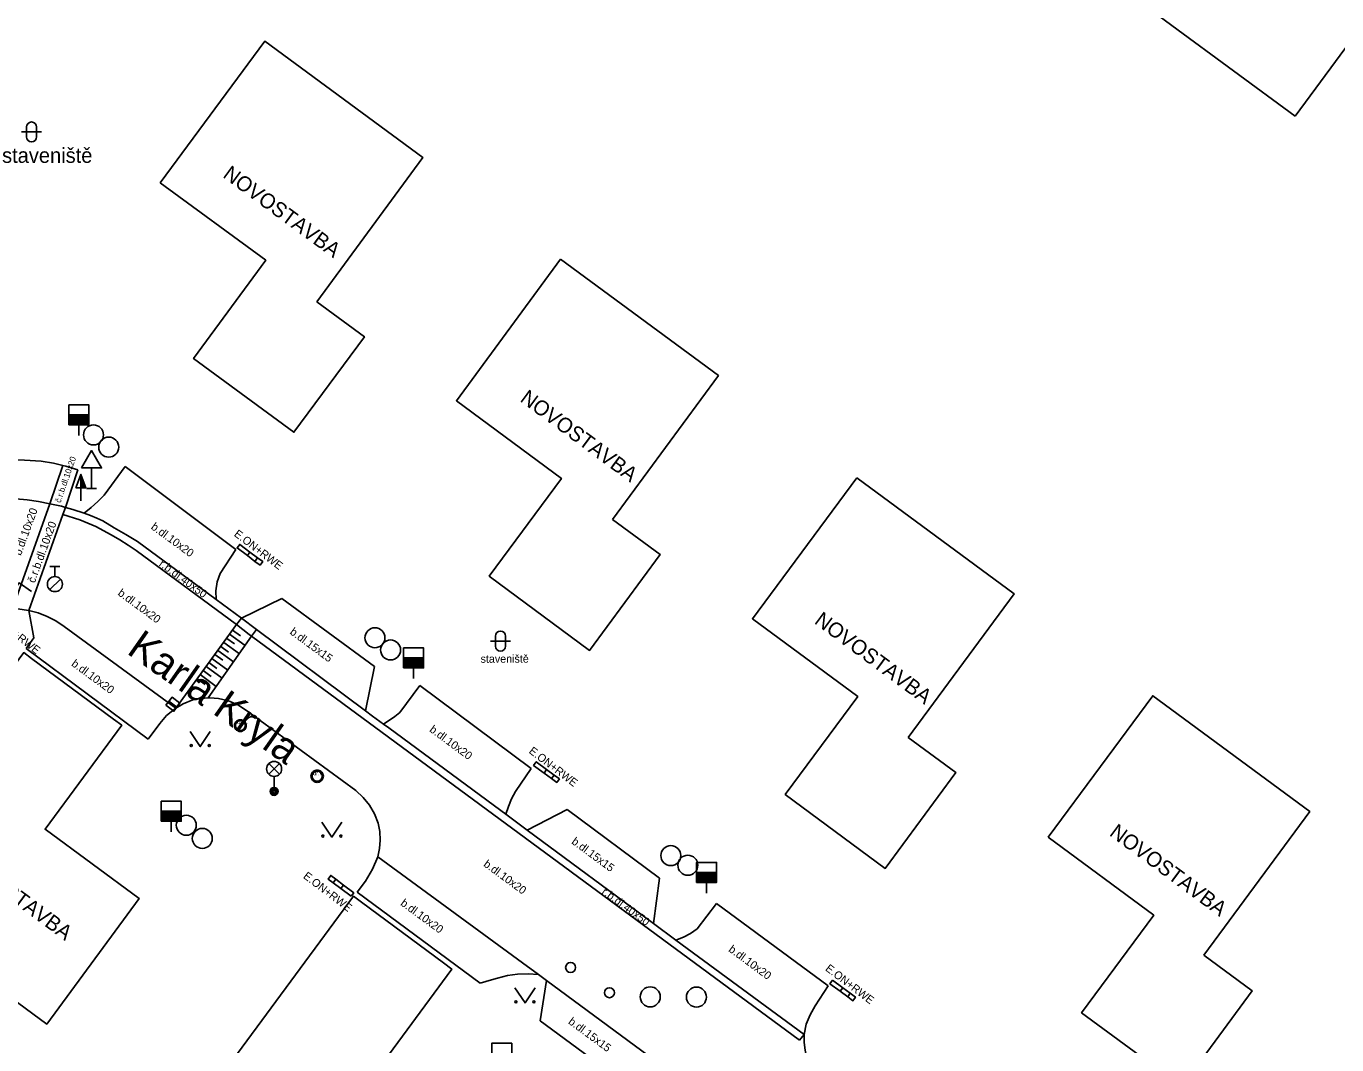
# Model space of a CAD drawing. Extents: x -598233 to -596890, y -1157848 to -1156431.
# Drawn here: x -597653.4 to -597587.9, y -1156833.9 to -1156783 of the extents above; entities that cross this region are included whole.
import ezdxf

# ---------------------------------------------------------------- set-up
doc = ezdxf.new("R2010")
doc.units = 0
for name, color, linetype in [('Level 10', 7, 'Continuous'), ('Level 11', 7, 'Continuous'), ('Level 14', 7, 'Continuous'), ('Level 15', 7, 'Continuous'), ('Level 24', 7, 'Continuous'), ('Level 25', 7, 'Continuous'), ('Level 27', 7, 'Continuous'), ('Level 28', 7, 'Continuous'), ('Level 31', 7, 'Continuous'), ('Level 33', 7, 'Continuous'), ('Level 34', 7, 'Continuous'), ('Level 36', 7, 'Continuous'), ('Level 40', 7, 'Continuous'), ('Level 41', 7, 'Continuous'), ('Level 42', 7, 'Continuous'), ('Level 5', 7, 'Continuous'), ('Level 50', 7, 'Continuous'), ('Level 6', 7, 'Continuous')]:
    doc.layers.add(name, color=color, linetype=linetype)

msp = doc.modelspace()

# ---------------------------------------------------------------- linework, layer by layer
at = {"layer": 'Level 10'}
for points in [[(-597653.96, -1156806.64), (-597653.39, -1156806.69), (-597652.83, -1156806.77), (-597652.27, -1156806.88)], [(-597652.27, -1156806.88), (-597651.68, -1156807), (-597651.48, -1156807.06), (-597651.11, -1156807.16), (-597650.54, -1156807.35)], [(-597650.54, -1156807.35), (-597650.23, -1156807.47)], [(-597650.23, -1156807.47), (-597649.92, -1156807.6), (-597649.62, -1156807.74)], [(-597649.62, -1156807.74), (-597649.04, -1156808.08)], [(-597649.04, -1156808.08), (-597648.46, -1156808.42), (-597647.88, -1156808.76)], [(-597647.88, -1156808.76), (-597643.95, -1156811.67)], [(-597642.69, -1156812.6), (-597643.95, -1156811.67)], [(-597642.69, -1156812.6), (-597640.66, -1156811.61)], [(-597640.66, -1156811.61), (-597636.03, -1156815.02)], [(-597655.57, -1156812.29), (-597655.01, -1156812.18), (-597654.7, -1156812.16), (-597654.45, -1156812.14), (-597654.3, -1156812.14), (-597654.13, -1156812.14), (-597653.88, -1156812.14), (-597653.32, -1156812.21)], [(-597653.32, -1156812.21), (-597652.85, -1156812.33), (-597652.39, -1156812.51), (-597651.96, -1156812.74), (-597651.55, -1156813.01)], [(-597651.55, -1156813.01), (-597645.97, -1156817.1)], [(-597636.03, -1156815.02), (-597636.49, -1156817.24)], [(-597645.11, -1156816.69), (-597644.69, -1156816.61), (-597644.35, -1156816.59), (-597644.26, -1156816.58), (-597643.83, -1156816.61)], [(-597643.83, -1156816.61), (-597643.34, -1156816.74), (-597642.87, -1156816.94), (-597642.44, -1156817.21)], [(-597645.59, -1156816.88), (-597645.97, -1156817.1)], [(-597645.11, -1156816.69), (-597645.59, -1156816.88)], [(-597636.96, -1156821.22), (-597642.44, -1156817.21)], [(-597636.14, -1156817.5), (-597636.49, -1156817.24)], [(-597636.14, -1156817.5), (-597635.58, -1156817.89), (-597635.31, -1156818.08)], [(-597635.31, -1156818.08), (-597629.71, -1156822.21)], [(-597636.96, -1156821.22), (-597636.6, -1156821.56), (-597636.29, -1156821.95), (-597636.03, -1156822.38), (-597635.85, -1156822.84)], [(-597629.71, -1156822.21), (-597629.46, -1156822.4), (-597628.41, -1156823.19)], [(-597628.41, -1156823.19), (-597626.4, -1156822.17)], [(-597626.4, -1156822.17), (-597621.78, -1156825.59)], [(-597635.85, -1156822.84), (-597635.77, -1156823.26), (-597635.75, -1156823.69), (-597635.78, -1156824.11), (-597635.86, -1156824.53)], [(-597628.64, -1156829.83), (-597635.86, -1156824.53)], [(-597621.78, -1156825.59), (-597622.08, -1156827.86)], [(-597622.08, -1156827.86), (-597620.97, -1156828.69)], [(-597620.97, -1156828.69), (-597614.55, -1156833.41)], [(-597627.43, -1156830.71), (-597627.84, -1156830.41), (-597628.64, -1156829.83)], [(-597627.43, -1156830.71), (-597627.76, -1156832.72)], [(-597627.76, -1156832.72), (-597623.14, -1156836.12)], [(-597614.27, -1156834.96), (-597614.42, -1156834.59), (-597614.51, -1156834.2), (-597614.56, -1156833.81), (-597614.55, -1156833.41)]]:
    msp.add_lwpolyline(points, dxfattribs=at)
at = {"layer": 'Level 11'}
for points in [[(-597655.2, -1156804.7), (-597654.37, -1156804.69), (-597653.53, -1156804.71), (-597652.7, -1156804.76)], [(-597652.7, -1156804.76), (-597652.08, -1156804.86), (-597651.62, -1156804.97), (-597651.47, -1156805), (-597650.87, -1156805.19)], [(-597652.27, -1156806.88), (-597651.62, -1156804.97)], [(-597650.87, -1156805.19), (-597651.48, -1156807.06)], [(-597648.5, -1156805.02), (-597649.55, -1156806.45)], [(-597642.96, -1156809.17), (-597648.5, -1156805.02)], [(-597649.55, -1156806.45), (-597649.87, -1156806.77), (-597650.2, -1156807.07), (-597650.54, -1156807.35)], [(-597654.13, -1156812.14), (-597652.27, -1156806.88)], [(-597651.61, -1156807.42), (-597653.32, -1156812.21)], [(-597651.48, -1156807.06), (-597651.61, -1156807.42)], [(-597651.61, -1156807.42), (-597650.77, -1156807.68), (-597649.96, -1156808.02)], [(-597649.19, -1156808.44), (-597649.96, -1156808.02)], [(-597649.19, -1156808.44), (-597648.77, -1156808.69), (-597648.35, -1156808.95), (-597647.94, -1156809.22)], [(-597642.93, -1156812.92), (-597647.94, -1156809.22)], [(-597643.75, -1156810.37), (-597642.96, -1156809.17)], [(-597643.95, -1156811.67), (-597643.96, -1156811.23), (-597643.89, -1156810.79), (-597643.75, -1156810.37)], [(-597653.06, -1156813.59), (-597653.32, -1156812.21)], [(-597636.49, -1156817.24), (-597641.94, -1156813.16), (-597642.69, -1156812.6)], [(-597642.3, -1156813.41), (-597642.93, -1156812.92)], [(-597642.18, -1156813.5), (-597641.94, -1156813.16)], [(-597653.44, -1156814.12), (-597653.06, -1156813.59)], [(-597644.35, -1156816.59), (-597642.18, -1156813.5)], [(-597642.18, -1156813.5), (-597642.3, -1156813.41)], [(-597614.79, -1156833.7), (-597642.18, -1156813.5)], [(-597653.44, -1156814.12), (-597647.34, -1156818.65)], [(-597634.76, -1156817.31), (-597633.77, -1156815.96)], [(-597633.77, -1156815.96), (-597628.2, -1156820.12)], [(-597646.77, -1156817.86), (-597646.43, -1156817.47), (-597645.97, -1156817.1)], [(-597647.34, -1156818.65), (-597646.77, -1156817.86)], [(-597642.4485, -1156817.97), (-597642.4529, -1156817.9194), (-597642.4661, -1156817.8703), (-597642.4876, -1156817.8242), (-597642.5167, -1156817.7826), (-597642.5526, -1156817.7467), (-597642.5942, -1156817.7176), (-597642.6403, -1156817.6961), (-597642.6894, -1156817.6829), (-597642.74, -1156817.6785), (-597642.7906, -1156817.6829), (-597642.8397, -1156817.6961), (-597642.8857, -1156817.7176), (-597642.9274, -1156817.7467), (-597642.9633, -1156817.7826), (-597642.9924, -1156817.8242), (-597643.0139, -1156817.8703), (-597643.0271, -1156817.9194), (-597643.0315, -1156817.97), (-597643.0271, -1156818.0206), (-597643.0139, -1156818.0697), (-597642.9924, -1156818.1157), (-597642.9633, -1156818.1574), (-597642.9274, -1156818.1933), (-597642.8857, -1156818.2224), (-597642.8397, -1156818.2439), (-597642.7906, -1156818.2571), (-597642.74, -1156818.2615), (-597642.6894, -1156818.2571), (-597642.6403, -1156818.2439), (-597642.5942, -1156818.2224), (-597642.5526, -1156818.1933), (-597642.5167, -1156818.1574), (-597642.4876, -1156818.1157), (-597642.4661, -1156818.0697), (-597642.4529, -1156818.0206), (-597642.4485, -1156817.97)], [(-597634.76, -1156817.31), (-597635.02, -1156817.52), (-597635.58, -1156817.89)], [(-597638.5911, -1156820.5), (-597638.5958, -1156820.4464), (-597638.6097, -1156820.3943), (-597638.6325, -1156820.3455), (-597638.6634, -1156820.3014), (-597638.7014, -1156820.2634), (-597638.7455, -1156820.2325), (-597638.7943, -1156820.2097), (-597638.8464, -1156820.1958), (-597638.9, -1156820.1911), (-597638.9536, -1156820.1958), (-597639.0057, -1156820.2097), (-597639.0544, -1156820.2325), (-597639.0986, -1156820.2634), (-597639.1366, -1156820.3014), (-597639.1675, -1156820.3455), (-597639.1903, -1156820.3943), (-597639.2042, -1156820.4464), (-597639.2089, -1156820.5), (-597639.2042, -1156820.5536), (-597639.1903, -1156820.6057), (-597639.1675, -1156820.6544), (-597639.1366, -1156820.6986), (-597639.0986, -1156820.7366), (-597639.0544, -1156820.7675), (-597639.0057, -1156820.7903), (-597638.9536, -1156820.8042), (-597638.9, -1156820.8089), (-597638.8464, -1156820.8042), (-597638.7943, -1156820.7903), (-597638.7455, -1156820.7675), (-597638.7014, -1156820.7366), (-597638.6634, -1156820.6986), (-597638.6325, -1156820.6544), (-597638.6097, -1156820.6057), (-597638.5958, -1156820.5536), (-597638.5911, -1156820.5)], [(-597628.2, -1156820.12), (-597628.99, -1156821.27)], [(-597629.46, -1156822.4), (-597629.34, -1156822.01), (-597629.18, -1156821.63), (-597628.99, -1156821.27)], [(-597622.08, -1156827.86), (-597628.41, -1156823.19)], [(-597635.86, -1156824.53), (-597636.14, -1156825.15), (-597636.49, -1156825.74), (-597636.9, -1156826.29)], [(-597636.9, -1156826.29), (-597630.75, -1156830.85)], [(-597618.94, -1156826.87), (-597619.91, -1156828.13)], [(-597613.35, -1156830.97), (-597618.94, -1156826.87)], [(-597619.91, -1156828.13), (-597620.24, -1156828.36), (-597620.59, -1156828.55), (-597620.97, -1156828.69)], [(-597629.89, -1156830.59), (-597629.39, -1156830.46), (-597628.88, -1156830.39), (-597628.36, -1156830.37)], [(-597628.36, -1156830.37), (-597627.84, -1156830.41)], [(-597630.75, -1156830.85), (-597630.47, -1156830.76), (-597630.18, -1156830.67), (-597629.89, -1156830.59)], [(-597621.34, -1156835.21), (-597627.43, -1156830.71)], [(-597614, -1156831.98), (-597613.35, -1156830.97)], [(-597614.55, -1156833.41), (-597614.45, -1156832.9), (-597614.26, -1156832.42), (-597614, -1156831.98)], [(-597614.79, -1156833.7), (-597614.55, -1156833.41)]]:
    msp.add_lwpolyline(points, dxfattribs=at)
at = {"layer": 'Level 14'}
for points in [[(-597642.93, -1156812.92), (-597642.69, -1156812.6)], [(-597645.97, -1156817.1), (-597642.93, -1156812.92)]]:
    msp.add_lwpolyline(points, dxfattribs=at)
at = {"layer": 'Level 15'}
for points in [[(-597642.74, -1156813.48), (-597643.13, -1156813.2)], [(-597643.33, -1156814.3), (-597643.72, -1156814.01)], [(-597642.79, -1156814.38), (-597643.57, -1156813.81)], [(-597643.03, -1156813.89), (-597643.42, -1156813.61)], [(-597642.5, -1156813.97), (-597643.28, -1156813.4)], [(-597643.37, -1156815.2), (-597644.16, -1156814.62)], [(-597643.62, -1156814.7), (-597644.01, -1156814.41)], [(-597643.08, -1156814.79), (-597643.87, -1156814.21)], [(-597644.2, -1156815.52), (-597644.6, -1156815.22)], [(-597643.65, -1156815.6), (-597644.45, -1156815.02)], [(-597643.91, -1156815.11), (-597644.31, -1156814.82)], [(-597644.49, -1156815.92), (-597644.9, -1156815.63)], [(-597643.94, -1156816.01), (-597644.75, -1156815.42)]]:
    msp.add_lwpolyline(points, dxfattribs=at)
at = {"layer": 'Level 24'}
for points in [[(-597642.26, -1156809.3), (-597642.39, -1156809.47), (-597642.9, -1156809.09), (-597642.77, -1156808.91), (-597642.26, -1156809.3)], [(-597642.26, -1156809.3), (-597641.88, -1156809.58), (-597642.01, -1156809.76), (-597642.39, -1156809.47)], [(-597641.88, -1156809.58), (-597641.62, -1156809.77), (-597641.75, -1156809.95), (-597642.01, -1156809.76)], [(-597627.56, -1156820.34), (-597628.08, -1156819.96), (-597627.95, -1156819.78), (-597627.43, -1156820.16), (-597627.56, -1156820.34)], [(-597627.18, -1156820.62), (-597627.56, -1156820.34)], [(-597627.05, -1156820.44), (-597627.43, -1156820.16)], [(-597626.79, -1156820.63), (-597626.92, -1156820.81), (-597627.18, -1156820.62), (-597627.05, -1156820.44), (-597626.79, -1156820.63)], [(-597637.97, -1156825.65), (-597638.22, -1156825.46), (-597638.35, -1156825.64), (-597638.1, -1156825.83)], [(-597638.1, -1156825.83), (-597637.97, -1156825.65), (-597637.58, -1156825.94), (-597637.72, -1156826.12), (-597638.1, -1156825.83)], [(-597637.2, -1156826.5), (-597637.72, -1156826.12), (-597637.58, -1156825.94), (-597637.07, -1156826.33), (-597637.2, -1156826.5)], [(-597613.14, -1156830.69), (-597612.63, -1156831.07), (-597612.76, -1156831.25), (-597613.27, -1156830.87), (-597613.14, -1156830.69)], [(-597612.25, -1156831.35), (-597612.38, -1156831.53), (-597612.76, -1156831.25)], [(-597612.63, -1156831.07), (-597612.25, -1156831.35)], [(-597612.25, -1156831.35), (-597611.99, -1156831.54), (-597612.12, -1156831.72), (-597612.38, -1156831.53)]]:
    msp.add_lwpolyline(points, dxfattribs=at)
at = {"layer": 'Level 25'}
for p, q in [((-597650.962, -1156806.088), (-597650.71, -1156805.414)), ((-597650.71, -1156806.088), (-597650.962, -1156806.088)), ((-597650.71, -1156806.74), (-597650.71, -1156806.09))]:
    msp.add_line(p, q, dxfattribs=at)
for points in [[(-597650.46, -1156806.09), (-597650.71, -1156806.09), (-597650.71, -1156805.414), (-597650.71, -1156805.414)], [(-597650.517, -1156806.05), (-597650.67, -1156806.05), (-597650.67, -1156805.637)], [(-597650.575, -1156806.01), (-597650.63, -1156806.01), (-597650.63, -1156805.861)]]:
    msp.add_lwpolyline(points, close=True, dxfattribs=at)
at = {"layer": 'Level 27'}
msp.add_line((-597646.3083, -1156816.7477), (-597645.9117, -1156817.0523), dxfattribs=at)
msp.add_lwpolyline([(-597646.4606, -1156816.9459), (-597646.0641, -1156817.2506), (-597645.7594, -1156816.8541), (-597646.1559, -1156816.5494)], close=True, dxfattribs=at)
for centre in [(-597650.08, -1156803.44), (-597649.32, -1156804.05), (-597636.01, -1156813.58), (-597635.23, -1156814.19), (-597645.44, -1156822.95), (-597644.64, -1156823.61), (-597621.22, -1156824.47), (-597620.37, -1156824.95), (-597622.25, -1156831.53), (-597619.94, -1156831.54)]:
    msp.add_circle(centre, 0.5, dxfattribs=at)
at = {"layer": 'Level 28'}
for p, q in [((-597651.31, -1156802.44), (-597650.31, -1156802.44)), ((-597651.31, -1156802.49), (-597650.31, -1156802.49)), ((-597651.31, -1156802.54), (-597650.31, -1156802.54)), ((-597651.31, -1156802.59), (-597650.31, -1156802.59)), ((-597651.31, -1156802.64), (-597650.31, -1156802.64)), ((-597651.31, -1156802.69), (-597650.31, -1156802.69)), ((-597651.31, -1156802.74), (-597650.31, -1156802.74)), ((-597651.31, -1156802.79), (-597650.31, -1156802.79)), ((-597651.31, -1156802.84), (-597650.31, -1156802.84)), ((-597651.31, -1156802.89), (-597650.31, -1156802.89)), ((-597650.81, -1156802.94), (-597650.81, -1156803.47)), ((-597652.26, -1156810.025), (-597651.76, -1156810.025)), ((-597652.01, -1156810.525), (-597652.01, -1156810.025)), ((-597652.268, -1156811.172), (-597651.738, -1156810.642)), ((-597634.58, -1156814.59), (-597633.58, -1156814.59)), ((-597634.58, -1156814.64), (-597633.58, -1156814.64)), ((-597634.58, -1156814.69), (-597633.58, -1156814.69)), ((-597634.58, -1156814.74), (-597633.58, -1156814.74)), ((-597634.58, -1156814.79), (-597633.58, -1156814.79)), ((-597634.58, -1156814.84), (-597633.58, -1156814.84)), ((-597634.58, -1156814.89), (-597633.58, -1156814.89)), ((-597634.58, -1156814.94), (-597633.58, -1156814.94)), ((-597634.58, -1156814.99), (-597633.58, -1156814.99)), ((-597634.58, -1156815.04), (-597633.58, -1156815.04)), ((-597634.08, -1156815.09), (-597634.08, -1156815.62)), ((-597646.69, -1156822.25), (-597645.69, -1156822.25)), ((-597646.69, -1156822.3), (-597645.69, -1156822.3)), ((-597646.69, -1156822.35), (-597645.69, -1156822.35)), ((-597646.69, -1156822.4), (-597645.69, -1156822.4)), ((-597646.69, -1156822.45), (-597645.69, -1156822.45)), ((-597646.69, -1156822.5), (-597645.69, -1156822.5)), ((-597646.69, -1156822.55), (-597645.69, -1156822.55)), ((-597646.69, -1156822.6), (-597645.69, -1156822.6)), ((-597646.69, -1156822.65), (-597645.69, -1156822.65)), ((-597646.69, -1156822.7), (-597645.69, -1156822.7)), ((-597646.19, -1156822.75), (-597646.19, -1156823.28)), ((-597619.93, -1156825.31), (-597618.93, -1156825.31)), ((-597619.93, -1156825.36), (-597618.93, -1156825.36)), ((-597619.93, -1156825.41), (-597618.93, -1156825.41)), ((-597619.93, -1156825.46), (-597618.93, -1156825.46)), ((-597619.93, -1156825.51), (-597618.93, -1156825.51)), ((-597619.93, -1156825.56), (-597618.93, -1156825.56)), ((-597619.93, -1156825.61), (-597618.93, -1156825.61)), ((-597619.93, -1156825.66), (-597618.93, -1156825.66)), ((-597619.93, -1156825.71), (-597618.93, -1156825.71)), ((-597619.93, -1156825.76), (-597618.93, -1156825.76)), ((-597619.43, -1156825.81), (-597619.43, -1156826.34))]:
    msp.add_line(p, q, dxfattribs=at)
for points in [[(-597651.31, -1156802.94), (-597650.31, -1156802.94), (-597650.31, -1156801.94), (-597651.31, -1156801.94)], [(-597634.58, -1156815.09), (-597633.58, -1156815.09), (-597633.58, -1156814.09), (-597634.58, -1156814.09)], [(-597646.69, -1156822.75), (-597645.69, -1156822.75), (-597645.69, -1156821.75), (-597646.69, -1156821.75)], [(-597619.93, -1156825.81), (-597618.93, -1156825.81), (-597618.93, -1156824.81), (-597619.93, -1156824.81)], [(-597630.17, -1156834.85), (-597629.17, -1156834.85), (-597629.17, -1156833.85), (-597630.17, -1156833.85)]]:
    msp.add_lwpolyline(points, close=True, dxfattribs=at)
for centre, radius in [((-597652.01, -1156810.9), 0.375), ((-597642.74, -1156817.97), 0.25), ((-597638.9, -1156820.5), 0.25), ((-597626.23, -1156830.06), 0.25), ((-597624.29, -1156831.32), 0.25)]:
    msp.add_circle(centre, radius, dxfattribs=at)
at = {"layer": 'Level 31'}
msp.add_lwpolyline([(-597654.228, -1156811.4553), (-597653.8, -1156810.84), (-597653.1847, -1156811.268)], dxfattribs=at)
at = {"layer": 'Level 33'}
for p, q in [((-597641.315, -1156820.4), (-597640.785, -1156819.87)), ((-597641.315, -1156819.87), (-597640.785, -1156820.4)), ((-597641.05, -1156820.51), (-597641.05, -1156821.26))]:
    msp.add_line(p, q, dxfattribs=at)
for centre, radius in [((-597641.05, -1156820.135), 0.375), ((-597641.05, -1156821.26), 0.2), ((-597641.05, -1156821.26), 0.1445), ((-597641.05, -1156821.26), 0.0876)]:
    msp.add_circle(centre, radius, dxfattribs=at)
at = {"layer": 'Level 34'}
for p, q in [((-597650.18, -1156805.092), (-597650.18, -1156806.11)), ((-597650.43, -1156806.11), (-597649.93, -1156806.11))]:
    msp.add_line(p, q, dxfattribs=at)
msp.add_lwpolyline([(-597650.68, -1156805.092), (-597649.68, -1156805.092), (-597650.18, -1156804.226)], close=True, dxfattribs=at)
at = {"layer": 'Level 36'}
for p, q in [((-597653.676, -1156788.296), (-597652.676, -1156788.296)), ((-597653.426, -1156788.046), (-597653.426, -1156788.546)), ((-597652.926, -1156788.046), (-597652.926, -1156788.546)), ((-597630.236, -1156813.746), (-597629.236, -1156813.746)), ((-597629.986, -1156813.496), (-597629.986, -1156813.996)), ((-597629.486, -1156813.496), (-597629.486, -1156813.996))]:
    msp.add_line(p, q, dxfattribs=at)
for points in [[(-597645.24, -1156818.27), (-597644.74, -1156819.02), (-597644.24, -1156818.27)], [(-597638.66, -1156822.79), (-597638.16, -1156823.54), (-597637.66, -1156822.79)], [(-597629.01, -1156831.08), (-597628.51, -1156831.83), (-597628.01, -1156831.08)]]:
    msp.add_lwpolyline(points, dxfattribs=at)
for centre in [(-597645.1902, -1156818.9698), (-597644.2908, -1156818.9698), (-597638.6102, -1156823.4898), (-597637.7108, -1156823.4898), (-597628.9602, -1156831.7798), (-597628.0608, -1156831.7798)]:
    msp.add_circle(centre, 0.05, dxfattribs=at)
for centre, start, end in [((-597653.1757, -1156788.0463), 0, 180), ((-597653.1757, -1156788.5463), 180, 0), ((-597629.7357, -1156813.4963), 0, 180), ((-597629.7357, -1156813.9963), 180, 0)]:
    msp.add_arc(centre, 0.25, start, end, dxfattribs=at)
at = {"layer": 'Level 5'}
for points in [[(-597590.01, -1156787.51), (-597596.17, -1156782.97), (-597602.33, -1156778.43)], [(-597586.72, -1156783.05), (-597590.01, -1156787.51)], [(-597646.74, -1156790.84), (-597641.52, -1156783.76), (-597633.61, -1156789.58), (-597638.92, -1156796.78)], [(-597638.92, -1156796.78), (-597636.54, -1156798.53), (-597640.06, -1156803.31), (-597645.08, -1156799.62), (-597641.47, -1156794.71), (-597646.74, -1156790.84)], [(-597624.14, -1156807.66), (-597621.75, -1156809.42), (-597625.28, -1156814.21), (-597630.3, -1156810.5), (-597626.69, -1156805.61), (-597631.94, -1156801.73), (-597626.74, -1156794.65)], [(-597626.74, -1156794.65), (-597618.84, -1156800.47), (-597624.14, -1156807.66)], [(-597609.35, -1156818.56), (-597606.97, -1156820.32), (-597610.5, -1156825.11), (-597615.5, -1156821.41), (-597611.88, -1156816.52), (-597617.14, -1156812.63), (-597611.93, -1156805.58)], [(-597611.93, -1156805.58), (-597604.06, -1156811.38), (-597609.35, -1156818.56)], [(-597662.04, -1156825.8), (-597653.57, -1156814.32), (-597653.18, -1156814.61)], [(-597602.35, -1156823.55), (-597597.13, -1156816.48), (-597589.28, -1156822.27), (-597594.57, -1156829.45)], [(-597662.04, -1156825.8), (-597652.42, -1156832.89), (-597647.79, -1156826.62), (-597652.5, -1156823.15), (-597648.67, -1156817.95), (-597649.08, -1156817.65)], [(-597594.57, -1156829.45), (-597592.16, -1156831.23), (-597595.68, -1156836.01), (-597600.69, -1156832.32), (-597597.08, -1156827.45), (-597602.35, -1156823.55)], [(-597632.58, -1156829.83), (-597632.17, -1156830.14), (-597635.99, -1156835.32), (-597631.3, -1156838.78), (-597635.93, -1156845.06), (-597645.55, -1156837.97), (-597637.08, -1156826.49), (-597636.68, -1156826.79)]]:
    msp.add_lwpolyline(points, dxfattribs=at)
at = {"layer": 'Level 6'}
for points in [[(-597653.18, -1156814.61), (-597649.08, -1156817.65)], [(-597636.68, -1156826.79), (-597632.58, -1156829.83)]]:
    msp.add_lwpolyline(points, dxfattribs=at)

# ---------------------------------------------------------------- texts
at = {"layer": 'Level 40'}
for s, height, rotation, p in [('č.r.b.dl.10x20', 0.3, 71, (-597651.73, -1156806.86)), ('b.dl.10x20', 0.4, 70, (-597653.71, -1156809.5)), ('č.r.b.dl.10x20', 0.399996, 70, (-597653.02, -1156810.87)), ('b.dl.10x20', 0.4, 323.759519, (-597647.24, -1156808.11)), ('r.b.dl.40x50', 0.399996, 323.612933, (-597646.84, -1156809.96)), ('b.dl.10x20', 0.4, 323.759519, (-597648.9, -1156811.42)), ('b.dl.15x15', 0.4, 323.591225, (-597640.3, -1156813.36)), ('b.dl.10x20', 0.4, 323.759519, (-597651.22, -1156814.95)), ('dr.k.', 0.2, 0.202139, (-597642.9, -1156817.89)), ('b.dl.10x20', 0.4, 323.591225, (-597633.32, -1156818.24)), ('dr.k.', 0.2, 0.202139, (-597639.1, -1156820.45)), ('b.dl.15x15', 0.4, 323.591225, (-597626.22, -1156823.84)), ('b.dl.10x20', 0.4, 323.759519, (-597630.62, -1156824.97)), ('r.b.dl.40x50', 0.399996, 323.612933, (-597624.71, -1156826.35)), ('b.dl.10x20', 0.4, 323.759519, (-597634.77, -1156826.92)), ('b.dl.10x20', 0.4, 323.591225, (-597618.37, -1156829.23)), ('b.dl.15x15', 0.4, 323.591225, (-597626.38, -1156832.84))]:
    msp.add_text(s, height=height, rotation=rotation, dxfattribs=at).set_placement(p)
at = {"layer": 'Level 41'}
for s, height, rotation, p in [('NOVOSTAVBA', 0.75, 323.733797, (-597643.66, -1156790.53)), ('NOVOSTAVBA', 0.75, 323.533975, (-597628.8, -1156801.73)), ('E.ON+RWE', 0.4, 322.609681, (-597643.09, -1156808.46)), ('E.ON+RWE', 0.4, 322, (-597655.2, -1156812.66)), ('NOVOSTAVBA', 0.75, 323.498559, (-597614.09, -1156812.83)), ('E.ON+RWE', 0.4, 322.609681, (-597628.35, -1156819.31)), ('NOVOSTAVBA', 0.75, 323.498559, (-597599.34, -1156823.43)), ('NOVOSTAVBA', 0.75, 323.581044, (-597657.06, -1156824.64)), ('E.ON+RWE', 0.4, 322.609681, (-597639.63, -1156825.56)), ('E.ON+RWE', 0.4, 322.609681, (-597613.53, -1156830.18))]:
    msp.add_text(s, height=height, rotation=rotation, dxfattribs=at).set_placement(p)
at = {"layer": 'Level 42'}
msp.add_text('staveniště', height=0.75, dxfattribs=at).set_placement((-597654.65, -1156789.84))
msp.add_text('staveniště', height=0.4, rotation=0.134164, dxfattribs=at).set_placement((-597630.73, -1156814.83))
at = {"layer": 'Level 50'}
msp.add_text('Karla Kryla', height=1.5, rotation=324.984214, dxfattribs=at).set_placement((-597648.4742, -1156814.3312))

doc.saveas('drawing.dxf')
